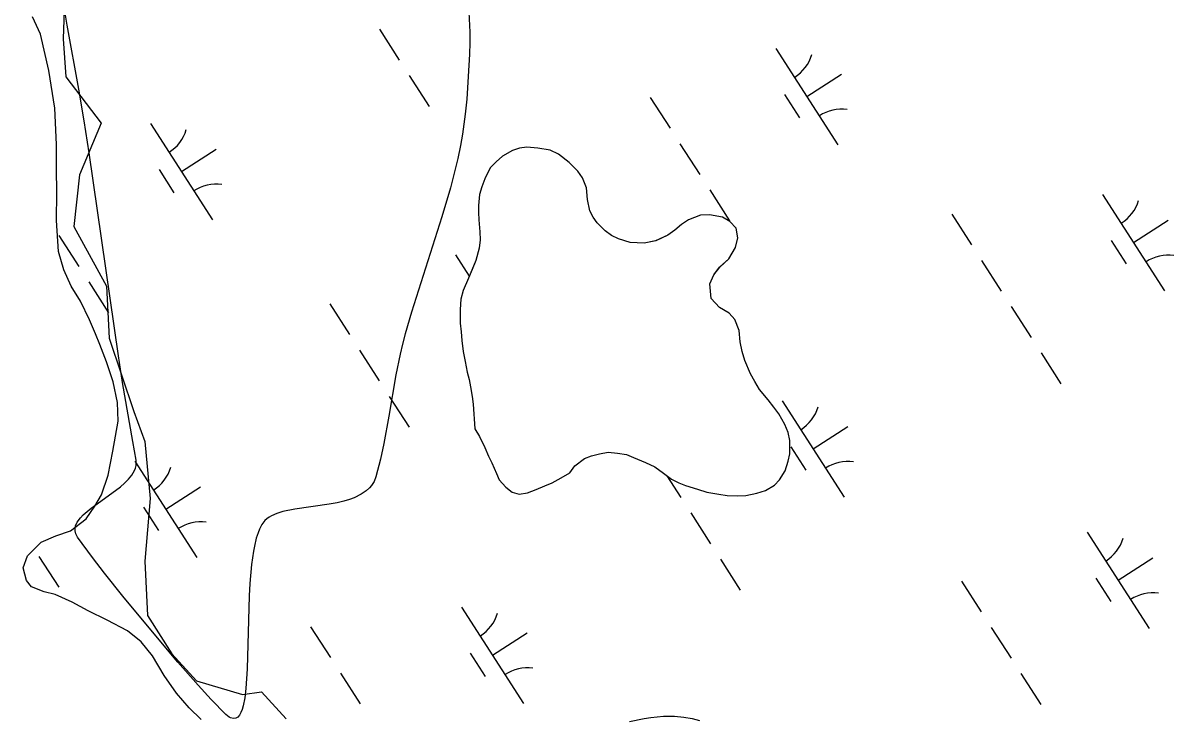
# Model space of a CAD drawing. Extents: x 3937982 to 3958556, y 219448 to 241894.
# Drawn here: x 3949190 to 3949692, y 233101 to 233405 of the extents above; entities that cross this region are included whole.
import ezdxf

# ---------------------------------------------------------------- set-up
doc = ezdxf.new("R2010")
doc.units = 0
for name, color, linetype in [('V-RIVR-EDGE', 7, 'Continuous'), ('V-SITE-VEGE', 7, 'Continuous'), ('V-TOPO-SHOR', 7, 'Continuous'), ('V-WETL-SWMP', 7, 'Continuous')]:
    doc.layers.add(name, color=color, linetype=linetype)

msp = doc.modelspace()

# ---------------------------------------------------------------- linework, layer by layer
at = {"layer": 'V-RIVR-EDGE'}
msp.add_lwpolyline([(3949208.797, 233431.107), (3949207.61, 233397.865), (3949208.797, 233381.244), (3949224.231, 233361.061), (3949214.733, 233338.504), (3949212.359, 233315.947), (3949226.605, 233289.829), (3949227.792, 233267.272), (3949238.477, 233235.217), (3949243.226, 233222.158), (3949245.601, 233197.226), (3949243.226, 233169.92), (3949244.413, 233146.176), (3949255.098, 233129.555), (3949265.783, 233117.683), (3949285.966, 233111.747), (3949294.276, 233112.934), (3949304.961, 233101.062)], dxfattribs=at)
at = {"layer": 'V-SITE-VEGE'}
for points in [[(3949378.318, 233339.2), (3949376.62, 233332.806), (3949372.94, 233320.16), (3949359.72, 233278.584), (3949356.912, 233269.03), (3949355.747, 233264.635), (3949354.702, 233260.207), (3949352.892, 233251.267), (3949349.818, 233233.229), (3949347.635, 233221.235), (3949346.156, 233214.444), (3949344.147, 233206.772), (3949343.344, 233204.722), (3949342.222, 233202.918), (3949341.311, 233201.843), (3949339.91, 233200.557), (3949337.743, 233199.08), (3949334.691, 233197.601), (3949332.65, 233196.856), (3949330.176, 233196.129), (3949327.206, 233195.429), (3949323.677, 233194.767), (3949308.78, 233192.625), (3949303.498, 233191.541), (3949300.938, 233190.767), (3949298.555, 233189.752), (3949297.483, 233189.137), (3949296.504, 233188.433), (3949295.64, 233187.617), (3949294.401, 233185.969), (3949293.324, 233183.917), (3949292.685, 233182.34), (3949291.929, 233180.001), (3949291.079, 233176.497), (3949290.668, 233174.318), (3949289.855, 233168.512), (3949289.146, 233160.144), (3949288.865, 233154.741), (3949287.993, 233122.97), (3949287.417, 233114.326), (3949286.926, 233110.346), (3949286.219, 233106.779), (3949285.765, 233105.216), (3949285.224, 233103.85), (3949284.587, 233102.718), (3949283.838, 233101.868), (3949282.959, 233101.345), (3949281.933, 233101.214), (3949280.737, 233101.536), (3949280.073, 233101.884), (3949278.591, 233103.011), (3949272.254, 233109.621), (3949266.62, 233115.78), (3949257.724, 233125.87), (3949250.934, 233133.819), (3949233.741, 233154.614), (3949225.654, 233164.713), (3949220.47, 233171.446), (3949213.937, 233180.433), (3949213.186, 233181.832), (3949212.854, 233183.212), (3949212.852, 233184.126), (3949213.102, 233185.336), (3949213.837, 233186.942), (3949215.285, 233188.891), (3949216.417, 233190.077), (3949219.813, 233192.983), (3949228.966, 233199.58), (3949232.644, 233202.414), (3949234.415, 233203.958), (3949236.099, 233205.634), (3949237.59, 233207.459), (3949238.767, 233209.449), (3949239.183, 233210.5), (3949239.455, 233211.598), (3949239.562, 233212.749), (3949239.47, 233213.957), (3949238.087, 233222.134), (3949233.61, 233247.923), (3949231.81, 233259.453), (3949219.045, 233348.046), (3949216.85, 233361.992), (3949214.433, 233375.913), (3949209.403, 233403.72), (3949206.28, 233422.273)], [(3949384.628, 233409.377), (3949385.103, 233400.7), (3949385.146, 233396.075), (3949384.996, 233391.146), (3949384.452, 233381.33), (3949383.745, 233371.514), (3949383.104, 233364.976), (3949381.943, 233356.274), (3949381.083, 233351.312), (3949379.891, 233345.651), (3949378.318, 233339.2)], [(3949454.809, 233099.92), (3949461.233, 233101.292), (3949464.146, 233101.739), (3949469.601, 233102.228), (3949474.369, 233102.238), (3949478.537, 233101.878), (3949482.18, 233101.264), (3949485.363, 233100.471)]]:
    msp.add_lwpolyline(points, dxfattribs=at)
at = {"layer": 'V-TOPO-SHOR'}
for points in [[(3949387.337, 233227.695), (3949389.371, 233224.314), (3949391.622, 233219.536), (3949393.26, 233215.751), (3949394.692, 233212.765), (3949396.74, 233208.184), (3949397.969, 233205.394), (3949400.801, 233202.224), (3949403.623, 233200.051), (3949406.636, 233199.08), (3949410.23, 233199.717), (3949414.017, 233201.157), (3949417.801, 233202.795), (3949420.99, 233204.028), (3949424.969, 233206.271), (3949428.748, 233208.509), (3949430.917, 233211.532), (3949435.086, 233214.735), (3949438.154, 233215.927), (3949441.749, 233216.765), (3949445.544, 233217.404), (3949449.547, 233217.043), (3949453.555, 233216.484), (3949456.57, 233215.114), (3949461.794, 233212.966), (3949465.815, 233211.006), (3949469.644, 233208.245), (3949473.073, 233205.679), (3949476.288, 233204.11), (3949479.303, 233202.941), (3949484.519, 233201.392), (3949488.535, 233200.032), (3949493.745, 233199.086), (3949497.354, 233198.523), (3949501.956, 233198.369), (3949505.554, 233198.605), (3949510.346, 233199.656), (3949514.137, 233200.694), (3949518.114, 233203.135), (3949520.291, 233205.357), (3949522.653, 233209.384), (3949524.009, 233213.598), (3949524.777, 233216.808), (3949524.717, 233222.61), (3949524.082, 233226.003), (3949522.647, 233229.591), (3949519.999, 233234.164), (3949517.768, 233237.144), (3949515.335, 233240.321), (3949511.487, 233244.884), (3949509.451, 233248.263), (3949507.616, 233251.646), (3949505.157, 233257.424), (3949503.916, 233261.411), (3949503.074, 233265.605), (3949502.621, 233270.602), (3949500.772, 233275.385), (3949498.343, 233278.162), (3949494.118, 233280.519), (3949490.477, 233284.484), (3949489.811, 233290.88), (3949491.57, 233294.898), (3949494.141, 233298.126), (3949498.103, 233301.767), (3949501.055, 233306.799), (3949502.011, 233311.009), (3949501.37, 233315.206), (3949498.538, 233318.177), (3949495.318, 233319.945), (3949489.705, 233321.09), (3949485.707, 233320.848), (3949480.525, 233318.794), (3949477.544, 233316.762), (3949474.568, 233314.331), (3949471.59, 233312.101), (3949466.212, 233309.646), (3949461.221, 233308.595), (3949455.016, 233308.933), (3949449.998, 233310.481), (3949446.981, 233312.052), (3949444.159, 233314.022), (3949440.723, 233317.59), (3949438.898, 233319.972), (3949437.468, 233322.759), (3949436.418, 233327.75), (3949435.967, 233332.747), (3949434.323, 233337.132), (3949432.291, 233340.112), (3949428.451, 233343.874), (3949423.812, 233347.427), (3949420.193, 233349.192), (3949414.783, 233350.137), (3949409.978, 233350.489), (3949406.781, 233350.057), (3949403.791, 233349.024), (3949399.412, 233346.579), (3949396.637, 233344.15), (3949394.063, 233341.525), (3949391.712, 233336.698), (3949390.346, 233333.284), (3949389.379, 233329.872)], [(3949389.379, 233329.872), (3949388.828, 233325.065), (3949388.859, 233322.065), (3949389.09, 233318.866), (3949389.543, 233313.668), (3949389.582, 233310.067), (3949389.217, 233306.463), (3949387.671, 233301.044), (3949386.111, 233297.226), (3949384.548, 233293.409), (3949382.203, 233287.984), (3949381.24, 233284.173), (3949380.886, 233279.767), (3949380.948, 233273.767), (3949381.386, 233269.97), (3949381.623, 233266.171), (3949382.273, 233261.374), (3949383.118, 233256.981), (3949383.964, 233252.39), (3949384.798, 233249.197), (3949385.431, 233246.002), (3949386.074, 233241.808), (3949386.508, 233238.41), (3949387.337, 233227.695)]]:
    msp.add_lwpolyline(points, dxfattribs=at)
at = {"layer": 'V-WETL-SWMP'}
for p, q in [((3949197.827, 233399.886), (3949194.316, 233407.454)), ((3949201.422, 233383.981), (3949197.827, 233399.886)), ((3949345.679, 233401.962), (3949354.339, 233388.508)), ((3949518.693, 233393.62), (3949545.755, 233351.577)), ((3949204.042, 233367.575), (3949201.422, 233383.981)), ((3949358.669, 233381.782), (3949367.328, 233368.328)), ((3949532.224, 233372.598), (3949547.36, 233382.341)), ((3949522.489, 233373.468), (3949528.984, 233363.377)), ((3949463.827, 233372.223), (3949472.487, 233358.769)), ((3949204.694, 233351.639), (3949204.042, 233367.575)), ((3949245.697, 233360.889), (3949272.759, 233318.846)), ((3949204.816, 233339.623), (3949204.694, 233351.639)), ((3949259.228, 233339.868), (3949274.363, 233349.61)), ((3949403.79, 233349.025), (3949399.413, 233346.58)), ((3949406.781, 233350.056), (3949403.79, 233349.025)), ((3949409.977, 233350.489), (3949406.781, 233350.056)), ((3949414.783, 233350.137), (3949409.977, 233350.489)), ((3949420.194, 233349.192), (3949414.783, 233350.137)), ((3949423.813, 233347.428), (3949420.194, 233349.192)), ((3949476.817, 233352.042), (3949485.477, 233338.588)), ((3949396.637, 233344.151), (3949394.063, 233341.524)), ((3949399.413, 233346.58), (3949396.637, 233344.151)), ((3949428.451, 233343.874), (3949423.813, 233347.428)), ((3949432.291, 233340.112), (3949428.451, 233343.874)), ((3949204.891, 233332.265), (3949204.816, 233339.623)), ((3949249.493, 233340.737), (3949255.988, 233330.646)), ((3949394.063, 233341.524), (3949391.711, 233336.698)), ((3949434.322, 233337.131), (3949432.291, 233340.112)), ((3949390.345, 233333.283), (3949389.38, 233329.872)), ((3949391.711, 233336.698), (3949390.345, 233333.283)), ((3949435.967, 233332.746), (3949434.322, 233337.131)), ((3949204.786, 233318.529), (3949204.906, 233330.794)), ((3949204.906, 233330.794), (3949204.891, 233332.265)), ((3949389.38, 233329.872), (3949388.828, 233325.065)), ((3949436.418, 233327.749), (3949435.967, 233332.746)), ((3949489.807, 233331.862), (3949498.467, 233318.408)), ((3949661.259, 233329.93), (3949688.321, 233287.887)), ((3949388.828, 233325.065), (3949388.859, 233322.064)), ((3949437.469, 233322.758), (3949436.418, 233327.749)), ((3949438.898, 233319.972), (3949437.469, 233322.758)), ((3949205.658, 233305.049), (3949204.786, 233318.529)), ((3949388.859, 233322.064), (3949389.091, 233318.865)), ((3949389.091, 233318.865), (3949389.544, 233313.668)), ((3949440.723, 233317.589), (3949438.898, 233319.972)), ((3949480.525, 233318.794), (3949477.544, 233316.763)), ((3949485.706, 233320.848), (3949480.525, 233318.794)), ((3949489.705, 233321.089), (3949485.706, 233320.848)), ((3949495.318, 233319.945), (3949489.705, 233321.089)), ((3949498.537, 233318.177), (3949495.318, 233319.945)), ((3949501.369, 233315.205), (3949498.537, 233318.177)), ((3949595.394, 233321.335), (3949604.054, 233307.881)), ((3949674.79, 233308.908), (3949689.926, 233318.651)), ((3949389.544, 233313.668), (3949389.581, 233310.067)), ((3949444.16, 233314.023), (3949440.723, 233317.589)), ((3949446.981, 233312.051), (3949444.16, 233314.023)), ((3949474.568, 233314.332), (3949471.59, 233312.101)), ((3949477.544, 233316.763), (3949474.568, 233314.332)), ((3949502.011, 233311.01), (3949501.369, 233315.205)), ((3949205.811, 233311.933), (3949214.471, 233298.479)), ((3949389.581, 233310.067), (3949389.217, 233306.462)), ((3949449.998, 233310.481), (3949446.981, 233312.051)), ((3949455.016, 233308.932), (3949449.998, 233310.481)), ((3949461.221, 233308.595), (3949455.016, 233308.932)), ((3949466.213, 233309.646), (3949461.221, 233308.595)), ((3949471.59, 233312.101), (3949466.213, 233309.646)), ((3949501.054, 233306.799), (3949502.011, 233311.01)), ((3949665.055, 233309.778), (3949671.55, 233299.687)), ((3949207.948, 233296.978), (3949205.658, 233305.049)), ((3949378.826, 233303.591), (3949384.871, 233294.199)), ((3949389.217, 233306.462), (3949387.672, 233301.044)), ((3949498.104, 233301.767), (3949501.054, 233306.799)), ((3949387.672, 233301.044), (3949384.548, 233293.41)), ((3949491.571, 233294.898), (3949494.14, 233298.125)), ((3949494.14, 233298.125), (3949498.104, 233301.767)), ((3949608.384, 233301.154), (3949617.044, 233287.7)), ((3949211.208, 233289.899), (3949207.948, 233296.978)), ((3949384.548, 233293.41), (3949382.203, 233287.984)), ((3949489.812, 233290.879), (3949491.571, 233294.898)), ((3949215.199, 233283.317), (3949211.208, 233289.899)), ((3949218.801, 233291.752), (3949227.461, 233278.298)), ((3949382.203, 233287.984), (3949381.241, 233284.173)), ((3949490.477, 233284.483), (3949489.812, 233290.879)), ((3949219.206, 233275.264), (3949215.199, 233283.317)), ((3949381.241, 233284.173), (3949380.886, 233279.768)), ((3949494.119, 233280.519), (3949490.477, 233284.483)), ((3949323.96, 233282.194), (3949332.62, 233268.74)), ((3949380.886, 233279.768), (3949380.947, 233273.766)), ((3949498.344, 233278.161), (3949494.119, 233280.519)), ((3949500.773, 233275.385), (3949498.344, 233278.161)), ((3949621.374, 233280.974), (3949630.034, 233267.52)), ((3949221.72, 233269.158), (3949219.206, 233275.264)), ((3949380.947, 233273.766), (3949381.386, 233269.969)), ((3949502.622, 233270.602), (3949500.773, 233275.385)), ((3949223.73, 233264.519), (3949221.72, 233269.158)), ((3949381.386, 233269.969), (3949381.624, 233266.17)), ((3949503.073, 233265.605), (3949502.622, 233270.602)), ((3949226.504, 233256.944), (3949223.73, 233264.519)), ((3949381.624, 233266.17), (3949382.273, 233261.375)), ((3949503.916, 233261.412), (3949503.073, 233265.605)), ((3949336.95, 233262.013), (3949345.61, 233248.559)), ((3949382.273, 233261.375), (3949383.118, 233256.982)), ((3949505.157, 233257.423), (3949503.916, 233261.412)), ((3949634.364, 233260.793), (3949643.024, 233247.339)), ((3949229.537, 233248.145), (3949226.504, 233256.944)), ((3949383.118, 233256.982), (3949383.965, 233252.389)), ((3949507.617, 233251.646), (3949505.157, 233257.423)), ((3949231.346, 233239.089), (3949229.537, 233248.145)), ((3949383.965, 233252.389), (3949384.798, 233249.197)), ((3949384.798, 233249.197), (3949385.431, 233246.002)), ((3949509.452, 233248.263), (3949507.617, 233251.646)), ((3949511.487, 233244.883), (3949509.452, 233248.263)), ((3949385.431, 233246.002), (3949386.073, 233241.807)), ((3949515.335, 233240.32), (3949511.487, 233244.883)), ((3949231.674, 233230.998), (3949231.346, 233239.089)), ((3949349.94, 233241.832), (3949358.599, 233228.378)), ((3949386.073, 233241.807), (3949386.508, 233238.41)), ((3949386.508, 233238.41), (3949387.337, 233227.695)), ((3949517.768, 233237.144), (3949515.335, 233240.32)), ((3949521.392, 233239.9), (3949548.454, 233197.857)), ((3949519.999, 233234.165), (3949517.768, 233237.144)), ((3949522.646, 233229.591), (3949519.999, 233234.165)), ((3949229.353, 233217.976), (3949231.674, 233230.998)), ((3949387.337, 233227.695), (3949389.372, 233224.314)), ((3949524.083, 233226.004), (3949522.646, 233229.591)), ((3949534.923, 233218.879), (3949550.058, 233228.621)), ((3949389.372, 233224.314), (3949391.622, 233219.535)), ((3949524.718, 233222.609), (3949524.083, 233226.004)), ((3949524.777, 233216.808), (3949524.718, 233222.609)), ((3949227.253, 233207.408), (3949229.353, 233217.976)), ((3949391.622, 233219.535), (3949393.261, 233215.751)), ((3949441.748, 233216.764), (3949445.543, 233217.403)), ((3949445.543, 233217.403), (3949449.548, 233217.043)), ((3949525.188, 233219.748), (3949531.683, 233209.658)), ((3949238.959, 233213.561), (3949266.021, 233171.518)), ((3949393.261, 233215.751), (3949394.692, 233212.764)), ((3949394.692, 233212.764), (3949396.739, 233208.183)), ((3949430.917, 233211.532), (3949435.086, 233214.735)), ((3949435.086, 233214.735), (3949438.155, 233215.927)), ((3949438.155, 233215.927), (3949441.748, 233216.764)), ((3949449.548, 233217.043), (3949453.555, 233216.484)), ((3949453.555, 233216.484), (3949456.57, 233215.114)), ((3949456.57, 233215.114), (3949461.794, 233212.966)), ((3949461.794, 233212.966), (3949465.815, 233211.006)), ((3949522.652, 233209.384), (3949524.009, 233213.599)), ((3949524.009, 233213.599), (3949524.777, 233216.808)), ((3949224.398, 233198.795), (3949227.253, 233207.408)), ((3949396.739, 233208.183), (3949397.968, 233205.395)), ((3949424.969, 233206.27), (3949428.747, 233208.509)), ((3949428.747, 233208.509), (3949430.917, 233211.532)), ((3949465.815, 233211.006), (3949469.644, 233208.244)), ((3949469.644, 233208.244), (3949473.072, 233205.678)), ((3949520.292, 233205.358), (3949522.652, 233209.384)), ((3949252.49, 233192.539), (3949267.625, 233202.282)), ((3949397.968, 233205.395), (3949400.801, 233202.223)), ((3949400.801, 233202.223), (3949403.624, 233200.05)), ((3949414.017, 233201.156), (3949417.801, 233202.796)), ((3949417.801, 233202.796), (3949420.99, 233204.028)), ((3949420.99, 233204.028), (3949424.969, 233206.27)), ((3949471.047, 233207.194), (3949477.177, 233197.671)), ((3949473.072, 233205.678), (3949476.289, 233204.11)), ((3949476.289, 233204.11), (3949479.302, 233202.941)), ((3949479.302, 233202.941), (3949484.519, 233201.393)), ((3949514.137, 233200.694), (3949518.114, 233203.135)), ((3949518.114, 233203.135), (3949520.292, 233205.358)), ((3949221.505, 233193.86), (3949224.398, 233198.795)), ((3949403.624, 233200.05), (3949406.635, 233199.081)), ((3949406.635, 233199.081), (3949410.23, 233199.717)), ((3949410.23, 233199.717), (3949414.017, 233201.156)), ((3949484.519, 233201.393), (3949488.535, 233200.033)), ((3949488.535, 233200.033), (3949493.746, 233199.086)), ((3949493.746, 233199.086), (3949497.353, 233198.523)), ((3949497.353, 233198.523), (3949501.956, 233198.369)), ((3949501.956, 233198.369), (3949505.555, 233198.606)), ((3949505.555, 233198.606), (3949510.346, 233199.655)), ((3949510.346, 233199.655), (3949514.137, 233200.694)), ((3949217.636, 233188.425), (3949221.505, 233193.86)), ((3949242.755, 233193.409), (3949249.249, 233183.318)), ((3949210.821, 233183.205), (3949217.636, 233188.425)), ((3949481.506, 233190.944), (3949490.166, 233177.49)), ((3949204.468, 233180.933), (3949210.821, 233183.205)), ((3949654.521, 233182.602), (3949681.583, 233140.559)), ((3949192.048, 233172.222), (3949198.119, 233178.17)), ((3949198.119, 233178.17), (3949204.468, 233180.933)), ((3949190.138, 233167.052), (3949192.048, 233172.222)), ((3949197.082, 233171.983), (3949205.742, 233158.529)), ((3949494.496, 233170.763), (3949503.156, 233157.309)), ((3949668.052, 233161.58), (3949683.188, 233171.323)), ((3949191.667, 233161.427), (3949190.138, 233167.052)), ((3949658.317, 233162.449), (3949664.812, 233152.359)), ((3949193.902, 233158.752), (3949191.667, 233161.427)), ((3949199.319, 233156.599), (3949193.902, 233158.752)), ((3949599.655, 233161.205), (3949608.315, 233147.751)), ((3949204.236, 233155.423), (3949199.319, 233156.599)), ((3949211.629, 233152.064), (3949204.236, 233155.423)), ((3949218.535, 233148.21), (3949211.629, 233152.064)), ((3949226.916, 233144.126), (3949218.535, 233148.21)), ((3949381.524, 233149.871), (3949408.587, 233107.828)), ((3949235.792, 233139.556), (3949226.916, 233144.126)), ((3949241.727, 233134.711), (3949235.792, 233139.556)), ((3949315.659, 233141.276), (3949324.319, 233127.822)), ((3949395.056, 233128.849), (3949410.191, 233138.592)), ((3949612.645, 233141.024), (3949621.305, 233127.57)), ((3949246.694, 233128.63), (3949241.727, 233134.711)), ((3949251.686, 233120.097), (3949246.694, 233128.63)), ((3949385.32, 233129.719), (3949391.815, 233119.628)), ((3949257.161, 233112.304), (3949251.686, 233120.097)), ((3949328.649, 233121.095), (3949337.309, 233107.641)), ((3949625.635, 233120.843), (3949634.295, 233107.389)), ((3949262.622, 233105.983), (3949257.161, 233112.304)), ((3949267.824, 233100.885), (3949262.622, 233105.983))]:
    msp.add_line(p, q, dxfattribs=at)
for centre, start, end in [((3949517.474, 233395.953), 301.99668, 343.54034), ((3949547.374, 233349.501), 81.99668, 123.54034), ((3949244.477, 233363.222), 301.99668, 343.54034), ((3949274.377, 233316.77), 81.99668, 123.54034), ((3949660.04, 233332.263), 301.99668, 343.54034), ((3949689.94, 233285.811), 81.99668, 123.54034), ((3949520.172, 233242.233), 301.99668, 343.54034), ((3949550.072, 233195.781), 81.99668, 123.54034), ((3949237.739, 233215.894), 301.99668, 343.54034), ((3949267.639, 233169.442), 81.99668, 123.54034), ((3949653.302, 233184.935), 301.99668, 343.54034), ((3949683.202, 233138.483), 81.99668, 123.54034), ((3949380.305, 233152.204), 301.99668, 343.54034), ((3949410.205, 233105.752), 81.99668, 123.54034)]:
    msp.add_arc(centre, 17.623, start, end, dxfattribs=at)

doc.saveas('drawing.dxf')
